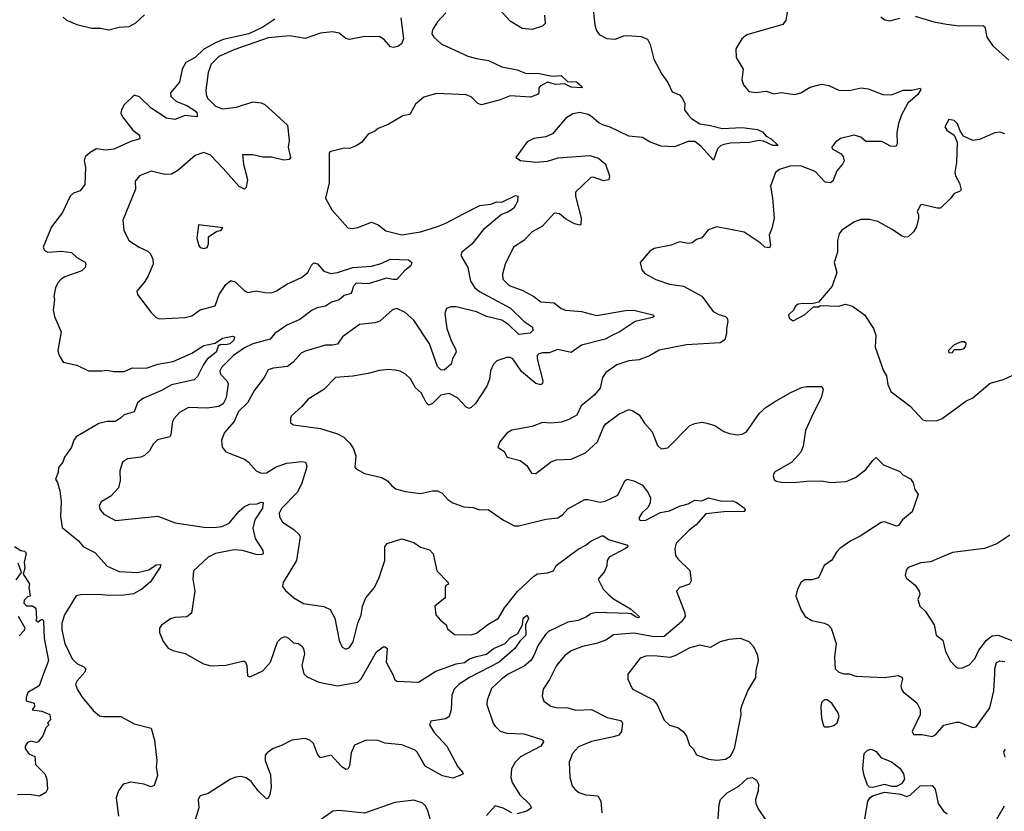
# Model space of a CAD drawing. Extents: x 2087054 to 2277909, y 548907 to 753496.
# Tile 339 of 444: x 2171459 to 2177272, y 713665 to 718338. Entities that reach past the tile are written whole.
import ezdxf

# ---------------------------------------------------------------- set-up
doc = ezdxf.new("R2010")
doc.units = 0

msp = doc.modelspace()

# ---------------------------------------------------------------- linework, layer by layer
at = {"layer": '0CON20XD'}
for points in [[(2175998.1, 718425), (2175982, 718335), (2175965, 718310), (2175751.7, 718248.3), (2175721.2, 718225), (2175686.2, 718165), (2175688.8, 718115), (2175729.2, 718045), (2175721.7, 717981.7), (2175732.7, 717952.7), (2175764.3, 717914.3), (2175805, 717908.6), (2175865, 717915.8), (2175910.5, 717900.5), (2175955, 717906.9), (2176035, 717896.7), (2176071.2, 717905), (2176125, 717938.8), (2176193.2, 717956.8), (2176235, 717948.1), (2176295, 717921.1), (2176355, 717919.4), (2176425.8, 717935.8), (2176468.8, 717928.8), (2176555, 717896), (2176605, 717894), (2176675, 717922), (2176725, 717921.4), (2176775, 717932.5), (2176778, 717925), (2176761.5, 717895), (2176701.5, 717845), (2176664.4, 717775), (2176646.2, 717725), (2176637.7, 717672.3), (2176640, 717605), (2176630.9, 717589.1), (2176600.7, 717590.7), (2176548.9, 717618.9), (2176455, 717619.2), (2176424.4, 717644.4), (2176385, 717655.6), (2176305, 717636.7), (2176274.2, 717615), (2176253.8, 717585), (2176256.2, 717575), (2176308, 717545), (2176319.5, 717529.5), (2176325.6, 717505), (2176316.9, 717485), (2176283.1, 717445), (2176258.8, 717385), (2176245.9, 717374.1), (2176215, 717378.5), (2176155, 717441.8), (2176067.5, 717475), (2176005, 717472), (2175945, 717454), (2175921.2, 717435), (2175891.2, 717355), (2175903.8, 717285), (2175912, 717165), (2175900, 717105), (2175884.2, 717065), (2175891.2, 717005), (2175885, 716990), (2175858.8, 716995), (2175831.2, 717021.2), (2175735, 717084), (2175575, 717114), (2175523, 717097), (2175485, 717050), (2175455, 717040), (2175429.5, 717020.5), (2175405, 717016.2), (2175355, 717026), (2175304.2, 717005.8), (2175205, 716986.2), (2175178.3, 716971.7), (2175121.2, 716905), (2175131.7, 716861.7), (2175149.3, 716839.3), (2175215, 716803.8), (2175295, 716776.2), (2175377.5, 716765), (2175486.2, 716705), (2175553.8, 716615), (2175586.8, 716596.8), (2175625, 716585.7), (2175635.4, 716575.4), (2175639.1, 716555), (2175630.6, 716515), (2175631.9, 716485), (2175621.4, 716448.6), (2175595, 716430.5), (2175395, 716417.5), (2175235, 716386), (2175177.7, 716352.3), (2175115, 716330), (2175055, 716324.4), (2174985, 716300.8), (2174920, 716255), (2174899.2, 716225), (2174885, 716162.5), (2174849.5, 716120.5), (2174822, 716098), (2174772.7, 716057.3), (2174747, 716003), (2174697.5, 715975), (2174655, 715961.4), (2174594.2, 715955.8), (2174545, 715958.8), (2174485, 715936.2), (2174365, 715913.8), (2174335, 715896.7), (2174292.5, 715845), (2174282.5, 715815), (2174319.3, 715789.3), (2174337.5, 715755), (2174412.5, 715735), (2174452.5, 715705), (2174481.2, 715661.2), (2174505, 715658), (2174593.3, 715725), (2174625, 715738.8), (2174715, 715744.2), (2174798.8, 715781.2), (2174870, 715845), (2174905, 715932.5), (2174918.8, 715951.2), (2174995, 716008), (2175055, 716035.8), (2175079.5, 716029.5), (2175116.7, 716005), (2175148, 715955), (2175192, 715905), (2175224.3, 715824.3), (2175246.4, 715803.6)], [(2174557.5, 718365), (2174561.2, 718315), (2174545, 718300), (2174485, 718279.2), (2174425, 718285.7), (2174355, 718329.2), (2174294.5, 718394.5)], [(2174839.5, 718435), (2174854.6, 718304.6), (2174863.3, 718273.3), (2174879.7, 718249.7), (2174925, 718225.7), (2174975, 718222.9), (2175025, 718242.9), (2175045, 718244.3), (2175128.3, 718238.3), (2175165, 718222.5), (2175180.6, 718190.6), (2175201.9, 718105), (2175248.8, 718015), (2175285, 717967.5), (2175311.5, 717911.5), (2175355, 717893.1), (2175368.6, 717878.6), (2175385.6, 717845), (2175384.4, 717805), (2175404.5, 717775), (2175425, 717753.5), (2175473.7, 717723.6), (2175538, 717712), (2175605, 717695.8), (2175725, 717701.5), (2175815, 717688.5), (2175844, 717675), (2175865, 717650), (2175896.2, 717635), (2175937.5, 717595), (2175905, 717594.3), (2175849.7, 717619.7), (2175824.6, 717624.6), (2175765, 717612), (2175655, 717607.8), (2175615, 717600), (2175596.5, 717593.5), (2175577.5, 717575), (2175555, 717507.5), (2175480.7, 717590.7), (2175445, 717618.9), (2175405, 717618.5), (2175325, 717586.5), (2175245, 717591.5), (2175177, 717617), (2175135, 717641.4), (2175055, 717650.9), (2174945, 717703.5), (2174905, 717714.4), (2174878.6, 717728.6), (2174836.2, 717765), (2174815, 717777.1), (2174765, 717790), (2174725, 717781.9), (2174683.7, 717756.3), (2174605, 717663.3), (2174565, 717646), (2174495, 717636.7), (2174455, 717616.7), (2174387.5, 717525), (2174415, 717506.7), (2174505, 717496.9), (2174575, 717503.3), (2174637.4, 717522.6), (2174825, 717535.6), (2174875, 717520), (2174917.5, 717485), (2174940, 717415), (2174937.1, 717392.9), (2174905, 717386.9), (2174845, 717407.5), (2174830, 717405), (2174740.5, 717319.5), (2174740, 717295), (2174774.4, 717165), (2174771.7, 717128.3), (2174765, 717124.4), (2174735, 717132.5), (2174681.2, 717161.2), (2174645, 717190.6), (2174614.3, 717195.7), (2174545, 717118), (2174485, 717084.3), (2174435, 717034.4), (2174375, 716994), (2174324.4, 716895), (2174308.9, 716835), (2174311.9, 716805), (2174348.8, 716768.8), (2174429.8, 716739.8), (2174495, 716703.1), (2174535, 716672.5), (2174615, 716665.7), (2174655, 716631.9), (2174681.9, 716621.9), (2174775, 716615.3), (2174865, 716592.1), (2175035, 716621.1), (2175085, 716622.1), (2175196.2, 716595), (2175203.8, 716585), (2175195, 716580), (2175093.1, 716556.9), (2174997.3, 716492.7), (2174962.1, 716477.9)], [(2172965, 718340.6), (2172895, 718292.7), (2172812.1, 718255), (2172659.3, 718220.7), (2172615, 718200.4), (2172545, 718163), (2172495, 718115.3), (2172439.5, 718085), (2172416.9, 718045), (2172401.2, 717968.8), (2172348.9, 717905), (2172351.1, 717885), (2172384.3, 717855), (2172445, 717831.1), (2172495, 717800), (2172506.2, 717785), (2172506.7, 717763.3), (2172435, 717771.9), (2172375, 717748.1), (2172325, 717755.3), (2172235.5, 717815.5), (2172165, 717882.5), (2172135, 717891.4), (2172075.6, 717835), (2172059.4, 717805), (2172056.7, 717785), (2172065, 717764.2), (2172126.1, 717686.1), (2172166, 717655), (2172168.8, 717635), (2172115, 717619.2), (2172015, 717573.1), (2171965, 717568.1), (2171912.5, 717575), (2171875, 717554.3), (2171845, 717528.8), (2171839.2, 717505), (2171846.9, 717465), (2171842.5, 717365), (2171815, 717328), (2171775.8, 717314.2), (2171756.2, 717295), (2171711.2, 717198.8), (2171645.7, 717115), (2171598, 716995), (2171604.4, 716974.4), (2171624.5, 716964.5), (2171705, 716970.6), (2171765, 716963.3), (2171795, 716933.3), (2171845, 716906), (2171850, 716895), (2171845.4, 716874.6), (2171825, 716855.8), (2171725, 716820), (2171703.2, 716806.8), (2171684, 716785), (2171670.8, 716755), (2171660, 716705), (2171663.3, 716685), (2171655.8, 716625), (2171664.3, 716585), (2171704.2, 716495), (2171684.3, 716385), (2171689.7, 716359.7), (2171716.2, 716316.2), (2171795, 716298.8), (2171865, 716264.4), (2171944.5, 716265.5), (2171975, 716268.6), (2172015, 716260.6), (2172075, 716260), (2172125, 716281.9), (2172205, 716279.6), (2172273.3, 716305), (2172365, 716319.6), (2172475, 716368.6), (2172546.7, 716415), (2172612.9, 716427.1), (2172655, 716456.7), (2172715, 716468.8), (2172726, 716466), (2172722.5, 716445), (2172700, 716425), (2172675, 716418.1), (2172645, 716420), (2172630.6, 716409.4), (2172618.5, 716375), (2172566.4, 716333.6), (2172541.8, 716298.2), (2172508.6, 716231.4), (2172487.8, 716212.2), (2172355, 716182.2), (2172295, 716149), (2172185, 716101.6), (2172153.2, 716075), (2172135, 716023.3), (2172075, 716005.5), (2172055, 715987.5), (2172024.6, 715965.4), (2171975, 715965.3), (2171925, 715954.6), (2171792.5, 715875), (2171779.2, 715855), (2171765, 715813.3), (2171723.3, 715755), (2171712.5, 715725), (2171687.5, 715695), (2171686.4, 715663.6), (2171670, 715625), (2171682.5, 715605), (2171695.8, 715555.8), (2171703.2, 715493.2), (2171699.4, 715405), (2171709.1, 715339.1), (2171805, 715261.4), (2171835, 715226), (2171902, 715192), (2171975, 715111.9), (2172045, 715080.9), (2172155, 715073.8), (2172220.6, 715089.4), (2172265, 715118.9), (2172291.2, 715121.2), (2172288.6, 715105), (2172230.9, 715019.1), (2172178.8, 714975), (2172130.7, 714949.3), (2172075, 714939.6), (2171985, 714937.8), (2171925.2, 714945.2), (2171817.3, 714942.7), (2171792.9, 714937.1), (2171723.3, 714825), (2171708.2, 714775), (2171707.3, 714735), (2171725.8, 714654.2), (2171767.8, 714565), (2171795, 714536.9), (2171837, 714517), (2171848.6, 714505), (2171842.9, 714485), (2171798.1, 714435), (2171788.1, 714415), (2171797.5, 714385), (2171827.4, 714337.4), (2171895, 714256.9), (2171929.1, 714229.1), (2171953.9, 714223.9), (2172055, 714223.3), (2172135, 714180.6), (2172235, 714156), (2172254.8, 714085), (2172267.8, 713965), (2172263.8, 713925), (2172271.7, 713875), (2172252.6, 713817.4), (2172235, 713810), (2172192.5, 713825), (2172115, 713836.5), (2172068.8, 713825), (2172042, 713785), (2172028, 713745), (2172042, 713635)], [(2171715, 718352), (2171734.5, 718334.5), (2171795, 718310), (2171885, 718288), (2171935, 718287.5), (2171985, 718278), (2172045.7, 718294.3), (2172105, 718297.5), (2172145, 718319.5), (2172195, 718367.1)], [(2173708.4, 718348.4), (2173723.8, 718225), (2173712.5, 718195), (2173691.3, 718178.7), (2173665, 718173.1), (2173648.1, 718178.1), (2173610.1, 718220.1), (2173585, 718236.4), (2173495, 718237.9), (2173405, 718220.4), (2173385, 718226.2), (2173345, 718257.7), (2173305, 718265.4), (2173235, 718257.9), (2173145, 718226.9), (2173052.8, 718242.8), (2172925, 718231), (2172729.1, 718160.9), (2172635, 718120.7), (2172588.7, 718075), (2172571.8, 718025), (2172557.9, 717922.1), (2172558.7, 717895), (2172567.8, 717875), (2172615, 717827.6), (2172655, 717810.9), (2172739.1, 717820.9), (2172835, 717853.6), (2172885, 717847.1), (2172905, 717836), (2173040, 717715), (2173050, 717625), (2173044.3, 717584.3), (2173058.1, 717525), (2173048.6, 717511.4), (2173018.8, 717508.8), (2172945, 717526.9), (2172895, 717525.6), (2172835, 717539.2), (2172775, 717540), (2172779.2, 717485), (2172803.1, 717395), (2172795, 717347.5), (2172785, 717336.7), (2172755, 717353.8), (2172660.7, 717459.3), (2172585, 717537.1), (2172545, 717553.3), (2172495, 717535.7), (2172393.1, 717446.9), (2172355, 717425.5), (2172315, 717424.4), (2172235, 717444.3), (2172165, 717415.8), (2172140, 717385), (2172142.3, 717337.7), (2172067.5, 717155), (2172073.1, 717095), (2172102.5, 717035), (2172163.8, 716993.8), (2172215, 716970.9), (2172230.4, 716955), (2172244.6, 716924.6), (2172246.4, 716895), (2172217.8, 716825), (2172198.1, 716791.9), (2172150, 716735), (2172153.3, 716715), (2172235, 716608.8), (2172265, 716578.8), (2172281.2, 716571.2), (2172435, 716580), (2172475, 716589.4), (2172525, 716625.7), (2172611.9, 716648.1), (2172636.7, 716715), (2172676.1, 716773.9), (2172705, 716798.9), (2172730.5, 716790.5), (2172785, 716737.5), (2172805, 716726.9), (2172855, 716736.9), (2172905, 716726.5), (2172945, 716725.6), (2172975, 716736.7), (2173035, 716777.1), (2173122.5, 716815), (2173160.5, 716845), (2173180.8, 716889.2), (2173195, 716901.9), (2173216.2, 716896.2), (2173255, 716852.5), (2173295, 716839.6), (2173335, 716845.4), (2173425, 716875.5), (2173535, 716881.8), (2173591.8, 716898.2), (2173645, 716924.6), (2173755, 716920), (2173773.3, 716905), (2173767.5, 716885), (2173732.2, 716857.7), (2173685, 716803.3), (2173663.8, 716803.8), (2173625, 716811.8), (2173515, 716778.3), (2173445, 716781.6), (2173429.4, 716765), (2173415, 716720.6), (2173375, 716709.3), (2173345.5, 716684.5), (2173299.8, 716670.2), (2173265, 716646.4), (2173215, 716637.3), (2173185, 716623.8), (2173113, 716567), (2173035, 716534.3), (2172964.5, 716485), (2172938.3, 716451.7), (2172835, 716423.8), (2172785, 716400), (2172721.8, 716355), (2172650.5, 716285), (2172639.5, 716265), (2172643.6, 716245), (2172681.8, 716205), (2172688.5, 716188.5), (2172678.6, 716105), (2172660.6, 716069.4), (2172635, 716054.1), (2172565, 716045.3), (2172455, 716048.6), (2172402.1, 716017.9), (2172367.9, 715982.1), (2172360, 715965), (2172350.9, 715889.1), (2172344.4, 715875.6), (2172272.8, 715857.2), (2172247.3, 715832.7), (2172225, 715792), (2172195, 715764.2), (2172174.3, 715755.7), (2172095, 715745.8), (2172066.2, 715725), (2172050, 715675), (2172052.3, 715617.7), (2172042.5, 715575), (2171996, 715525), (2171938.9, 715491.1), (2171928.6, 715465), (2171932.9, 715445), (2171955, 715419.4), (2172025, 715381.4), (2172275, 715406), (2172377, 715367), (2172545, 715342), (2172605, 715339.4), (2172654.2, 715345.8), (2172695, 715365.4), (2172755, 715436.9), (2172785, 715463.3), (2172815, 715476.7), (2172861.2, 715478.8), (2172885, 715489.5), (2172896.7, 715486.7), (2172892, 715455), (2172846.4, 715385), (2172835.6, 715335), (2172848.1, 715275), (2172893.3, 715205), (2172895.8, 715185), (2172885, 715178.9), (2172855, 715180.4), (2172775, 715204.2), (2172725, 715208.1), (2172615, 715186), (2172572.2, 715165), (2172484.4, 715085), (2172481.4, 715035), (2172492.2, 714965), (2172473.3, 714835), (2172445, 714812), (2172375, 714809.2), (2172348.8, 714801.2), (2172296.1, 714763.9), (2172283.3, 714745), (2172285, 714720), (2172306.4, 714666.4), (2172335, 714627.5), (2172363, 714613), (2172435, 714596.7), (2172543.3, 714535), (2172587, 714523), (2172675, 714527.8), (2172782, 714552), (2172791.2, 714545), (2172799.2, 714525), (2172803.8, 714465), (2172815, 714458.8), (2172835, 714465.8), (2172895, 714494.4), (2172939.5, 714545), (2172980, 714665), (2173005, 714689.4), (2173025, 714695.6), (2173045, 714686.9), (2173075, 714659.2), (2173105.5, 714655.5), (2173125, 714640), (2173134.6, 714624.6), (2173139.2, 714595), (2173124.5, 714525), (2173137, 714477), (2173155, 714458.6), (2173225, 714427.8), (2173335, 714405.4), (2173455, 714427.5), (2173474.2, 714445.8), (2173564.6, 714605), (2173605, 714635.8), (2173615.8, 714635.8), (2173628, 714625), (2173622.2, 714545), (2173662.4, 714472.4), (2173671.9, 714445), (2173685, 714433.5), (2173813.2, 714426.8), (2173915, 714492.6), (2174035, 714534.3), (2174085, 714542.6), (2174115, 714563.8), (2174155, 714579.2), (2174215, 714591.8), (2174255.8, 714625), (2174325.4, 714654.6), (2174355, 714687.8), (2174399.2, 714715), (2174426.7, 714765), (2174430.8, 714805), (2174455, 714822.5), (2174463.3, 714803.3), (2174445.8, 714765), (2174446.5, 714705), (2174410.7, 714669.3), (2174382.2, 714625), (2174288.9, 714545), (2174114.8, 714455.2), (2174052.7, 714415), (2174023.8, 714385), (2174010.5, 714349.5)], [(2173975, 718378.1), (2173925.8, 718325), (2173895, 718276.7), (2173892.5, 718255), (2173904, 718235), (2173946, 718195), (2174105, 718121.8), (2174155, 718108.8), (2174226.7, 718096.7), (2174305, 718058.9), (2174395, 718042.3), (2174445, 718020.9), (2174525, 718019.2), (2174604.2, 718004.2), (2174655, 718008.5), (2174692.7, 717972.7), (2174745, 717970), (2174776.2, 717945), (2174780, 717935), (2174715, 717938.9), (2174675, 717959.2), (2174624.5, 717954.5), (2174575, 717968), (2174531.2, 717945), (2174524, 717935), (2174523.8, 717905), (2174515, 717896.2), (2174475, 717880.9), (2174355, 717888.5), (2174295, 717863.6), (2174185, 717834.4), (2174163, 717843), (2174125, 717881.5), (2174095, 717894.6), (2173919.1, 717900.9), (2173845, 717880), (2173795, 717838.8), (2173762.3, 717777.7), (2173720.9, 717769.1), (2173635, 717718.8), (2173574.3, 717695.7), (2173555, 717678.8), (2173515, 717661.2), (2173477, 717613), (2173445, 717593.8), (2173405, 717576.7), (2173375, 717580), (2173295, 717560), (2173285, 717552.5), (2173285.7, 717374.3), (2173264.1, 717284.1), (2173301.2, 717215), (2173395, 717109.2), (2173424.3, 717104.3), (2173455, 717110), (2173535, 717142.5), (2173575, 717126.9), (2173620.6, 717090.6), (2173715, 717067.9), (2173825, 717086.2), (2173925, 717117.5), (2173975, 717136.9), (2174078.8, 717191.2), (2174175, 717241.2), (2174240.7, 717249.3), (2174275, 717261.4), (2174305, 717260), (2174385, 717299.2), (2174398.8, 717295), (2174397.1, 717265), (2174375.7, 717225), (2174345, 717203.3), (2174302.3, 717187.7), (2174195, 717096.5), (2174127.3, 717012.7), (2174068.6, 716965), (2174062.9, 716945), (2174105.3, 716875.3), (2174120, 716795), (2174146.6, 716755), (2174173.7, 716733.7), (2174357.1, 716635), (2174436.2, 716556.2), (2174484.3, 716525), (2174490, 716505), (2174473.4, 716486.6), (2174405, 716479.1), (2174346.4, 716536.4), (2174305, 716564.3), (2174214.5, 716584.5), (2174155, 716613.8), (2174035, 716642.3), (2174005, 716642.2), (2173978.3, 716631.7), (2173967.8, 716602.2), (2173981.3, 716515), (2174008.6, 716438.6), (2174032.2, 716395), (2174035.6, 716375), (2174014.4, 716335.6), (2174005.8, 716305), (2173965, 716268.6), (2173945, 716270.8), (2173925, 716290), (2173877.2, 716425), (2173785, 716563.8), (2173735, 716608.5), (2173685, 716632.5), (2173658.8, 716625), (2173585, 716557.5), (2173555, 716547.5), (2173465, 716538.6), (2173365, 716465.7), (2173335, 716421.2), (2173305, 716415.6), (2173265, 716415.7), (2173145, 716381.1), (2173121.4, 716368.6), (2173074, 716316), (2173039.1, 716290.9), (2172955, 716281.4), (2172925, 716271.2), (2172902, 716225), (2172845, 716150), (2172804.5, 716075), (2172749.5, 716025), (2172725, 715965.8), (2172668.6, 715901.4), (2172650, 715855), (2172654.4, 715814.4), (2172675.6, 715785.6), (2172785, 715742.5), (2172809.2, 715725), (2172854.7, 715674.7), (2172885, 715661.5), (2172915, 715662.5), (2172972.8, 715697.2), (2173035, 715719.1), (2173125, 715730), (2173146.7, 715725), (2173153.9, 715703.9), (2173150.6, 715685), (2173123.2, 715595), (2173095.9, 715545.9), (2173005, 715451.1), (2172990.8, 715425), (2172992.6, 715402.6), (2173010.6, 715370.6), (2173077.8, 715327.8), (2173107.9, 715297.9), (2173114.1, 715284.1), (2173092.9, 715145), (2173013.8, 715015), (2173010.7, 714990.7), (2173028.3, 714968.3), (2173076.7, 714925), (2173135, 714892), (2173255, 714872.9), (2173292, 714855), (2173319.2, 714805), (2173345, 714672.5), (2173362.7, 714632.7), (2173385, 714622), (2173405, 714631.2), (2173426.9, 714665), (2173455.5, 714774.5), (2173475, 714822.5), (2173482.9, 714875), (2173502.9, 714925), (2173552.9, 714985), (2173580.6, 715045), (2173614.4, 715145), (2173614, 715225), (2173627.5, 715245), (2173715, 715273.3), (2173785, 715252), (2173825, 715223.8), (2173878.3, 715208.3), (2173900, 715185), (2173921.2, 715085), (2173987.5, 715015), (2173990, 715005), (2173975, 714996.7), (2173970, 714985), (2173970, 714925), (2173910, 714875), (2173916.2, 714825), (2173942.4, 714792.4), (2173976.2, 714765), (2173985, 714742.5), (2174025, 714708.8), (2174125, 714705.8), (2174155, 714716.9), (2174222.6, 714767.4), (2174285, 714804.4), (2174320, 714865), (2174398.2, 714961.8), (2174495, 715053.3), (2174515, 715065.5), (2174575, 715072.5), (2174610, 715085), (2174625, 715115.7)], [(2176542.5, 718355), (2176566.1, 718336.1), (2176595, 718331.4), (2176655, 718347.1)], [(2176745, 718357.5), (2176855, 718324), (2176930.5, 718310.5), (2177005, 718302), (2177145, 718303.3), (2177156.7, 718295), (2177168.8, 718235), (2177201.2, 718185), (2177299.3, 718099.3)], [(2177275, 717664.3), (2177245, 717674.2), (2177215, 717670), (2177125, 717630), (2177085, 717624), (2177030.5, 717650.5), (2177010.5, 717680.5), (2176995, 717722.5), (2176975, 717743.3), (2176945, 717747.5), (2176920, 717705), (2176932.5, 717685), (2176976.4, 717656.4), (2176993.3, 717615), (2176990, 717495), (2176978.8, 717435), (2176983.3, 717415), (2177007, 717373), (2177017, 717333), (2177007, 717323), (2176975, 717312.5), (2176955.9, 717284.1), (2176894.2, 717225.8), (2176875, 717224.3), (2176785, 717246.7), (2176777, 717243), (2176756.7, 717205), (2176766, 717185), (2176765.9, 717165.9), (2176753.1, 717115), (2176735.8, 717085), (2176705, 717055.8), (2176685, 717052.9), (2176665, 717061.4), (2176609.8, 717099.8), (2176525, 717145.7), (2176475, 717157.5), (2176425, 717157.1), (2176387.5, 717145), (2176312.5, 717095), (2176296.4, 717073.6), (2176286, 717035), (2176286, 716965), (2176268, 716905), (2176283.8, 716845), (2176255.8, 716764.2), (2176175, 716670), (2176135, 716660), (2176085, 716662.5), (2176055, 716657.5), (2176037.5, 716645), (2176026.4, 716623.6), (2175996.7, 716595), (2176002.5, 716575), (2176025, 716560), (2176092.5, 716595), (2176145, 716642.5), (2176175, 716642.5), (2176185, 716650), (2176295, 716646), (2176335, 716658), (2176375, 716646), (2176445.5, 716595.5), (2176500, 716515), (2176512.9, 716475), (2176508.9, 716405), (2176559.1, 716265), (2176575.5, 716235), (2176583.3, 716185), (2176602, 716142), (2176716.4, 716056.4), (2176790, 715975), (2176815, 715968.8), (2176875, 715971.2), (2176905, 715984), (2177044.5, 716085.5), (2177085.4, 716104.6), (2177187.4, 716192.6), (2177266.6, 716213.4), (2177425, 716286.2)], [(2172545, 716986.2), (2172565, 716993.3), (2172573.3, 717015), (2172573.8, 717056.2), (2172621.7, 717088.3), (2172647, 717093), (2172658.3, 717108.3), (2172513.6, 717126.4), (2172504, 717045), (2172516.7, 717005), (2172525, 716993.3), (2172545, 716986.2)], [(2174962.1, 716477.9), (2174915, 716452.3), (2174775, 716415.5), (2174715, 716372.5), (2174635, 716391.5), (2174585, 716370.4), (2174545, 716371.5), (2174522.9, 716365), (2174514.6, 716355), (2174512.8, 716335), (2174546.5, 716205), (2174545, 716190), (2174535, 716181.1), (2174505, 716190.8), (2174420.9, 716260.9), (2174370, 716335), (2174355, 716343.1), (2174335, 716344.2), (2174276.1, 716323.9), (2174256.2, 716305), (2174239.2, 716265), (2174232.5, 716215), (2174216.7, 716175), (2174148.7, 716071.3), (2174125, 716047.5), (2174113.2, 716043.2), (2174095, 716049.4), (2174044.3, 716105), (2173995, 716130.9), (2173945, 716120.4), (2173895, 716071.5), (2173875, 716061.4), (2173857.8, 716077.8), (2173845, 716106.2), (2173828.6, 716135), (2173794.7, 716164.7), (2173765, 716217.5), (2173735.5, 716245.5), (2173705, 716261.9), (2173675, 716268.5), (2173635, 716272.2), (2173582.8, 716267.2), (2173515, 716248.5), (2173425, 716233.5), (2173323.8, 716225), (2173255, 716154.2), (2173162.6, 716097.4), (2173125, 716053.8), (2173062.3, 715997.7), (2173056.7, 715985), (2173058.3, 715958.3), (2173075, 715946.7), (2173235, 715924.4), (2173335, 715892.5), (2173372.6, 715872.6), (2173408.6, 715838.6), (2173430, 715805), (2173442.3, 715762.3), (2173436.7, 715696.7), (2173446.1, 715686.1), (2173495, 715659.2), (2173596.7, 715635), (2173630, 715615), (2173656.2, 715585), (2173679.1, 715569.1), (2173735, 715552.5), (2173825, 715540.6), (2173895.8, 715555.8), (2173925, 715555.7), (2173952.2, 715542.2), (2173985.6, 715505), (2174015, 715486.4), (2174081.7, 715461.7), (2174135, 715458.9), (2174175, 715444.4), (2174225, 715445.7), (2174315, 715383.8), (2174380.5, 715350.5), (2174405, 715348.8), (2174565, 715388.8), (2174635, 715397.1), (2174664.2, 715415), (2174695, 715449.4), (2174795, 715504.4), (2174815, 715505.6), (2174885, 715490), (2174915, 715494.5), (2174989.3, 715530.7), (2175031.1, 715615), (2175045.6, 715624.4), (2175084.6, 715614.6), (2175135, 715590.6), (2175169.4, 715545), (2175183.1, 715515), (2175181.1, 715485), (2175170, 715460), (2175132.5, 715425), (2175114.2, 715395.8), (2175117.5, 715385), (2175125, 715382), (2175155, 715383.3), (2175242.5, 715427.5), (2175295, 715438.5), (2175354.6, 715465.4), (2175405, 715479.6), (2175445, 715500.6), (2175485, 715497.1), (2175525, 715515.5), (2175604.1, 715495.9), (2175667.7, 715497.7), (2175689.6, 715489.6), (2175738, 715455), (2175742, 715445), (2175735, 715434.4), (2175615, 715432.9), (2175509.2, 715420.8), (2175452.7, 715355), (2175411.8, 715325), (2175335, 715248), (2175325.6, 715215), (2175331.4, 715175), (2175344.2, 715155), (2175415.5, 715085.5), (2175423.8, 715025), (2175413.3, 715005), (2175356.7, 714985), (2175336.2, 714965), (2175385.4, 714835.4), (2175386.7, 714815), (2175365, 714783.5), (2175264.3, 714695.7), (2175205.2, 714695.2), (2175085, 714716.7), (2174965, 714705.4), (2174922.7, 714677.3), (2174864.2, 714655.8), (2174781.7, 714638.3), (2174715, 714610.9), (2174675, 714583.3), (2174627.1, 714525), (2174586.9, 714443.1), (2174550, 714385), (2174543.1, 714345), (2174552.5, 714315), (2174594, 714285), (2174625, 714277.5), (2174695, 714275.5), (2174741.7, 714261.7), (2174835, 714266.5), (2174927.9, 714217.9), (2175005, 714200), (2175016.7, 714185), (2175012.2, 714135), (2174995, 714113.3), (2174964.5, 714104.5), (2174834.1, 714075.9), (2174757.5, 714045), (2174723.1, 714005), (2174702.9, 713955), (2174707.5, 713865), (2174721.2, 713815), (2174736.2, 713795), (2174760, 713775), (2174801.7, 713761.7), (2174872.5, 713755), (2174890, 713725), (2174896, 713655)], [(2176945, 716370), (2176965, 716372.5), (2176975, 716390), (2177015, 716390), (2177035, 716397.5), (2177045, 716410), (2177046.1, 716426.1), (2177035, 716436.7), (2177016.4, 716436.4), (2176975, 716417.5), (2176942.5, 716385), (2176945, 716370)], [(2175246.4, 715803.6), (2175285, 715810), (2175415, 715942.9), (2175445, 715954.4), (2175485, 715960.8), (2175515, 715956), (2175561.7, 715941.7), (2175616.4, 715906.4), (2175650, 715895), (2175695, 715886.2), (2175725, 715890), (2175748.8, 715905), (2175826, 716015), (2175865, 716050), (2175915, 716082), (2176006.7, 716135), (2176075, 716166.2), (2176105, 716172.5), (2176195, 716172.5), (2176202.5, 716155), (2176191.2, 716105), (2176140.5, 716009.5), (2176097.7, 715912.3), (2176085, 715820), (2176071.2, 715785), (2176016.7, 715725), (2175915, 715666.2), (2175906.2, 715645), (2175912.7, 715622.7), (2175925, 715614), (2175955, 715608), (2176025, 715606.2), (2176105, 715614), (2176193.9, 715616.1), (2176245, 715606.2), (2176338.3, 715611.7), (2176393.8, 715635), (2176455, 715682), (2176495, 715736.2), (2176515, 715753.3), (2176559.3, 715709.3), (2176655, 715670), (2176671.7, 715651.7), (2176717.5, 715627.5), (2176733.6, 715603.6), (2176743.3, 715565), (2176762.5, 715535), (2176727.6, 715432.4), (2176670, 715385), (2176647.9, 715352.1), (2176635, 715348), (2176565, 715373.8), (2176545, 715368.8), (2176421.1, 715288.9), (2176365, 715261.4), (2176300, 715215), (2176280.8, 715195), (2176252.7, 715147.3), (2176207.5, 715115), (2176175, 715043.3), (2176135, 715031.2), (2176095, 715030), (2176072.3, 715017.7), (2176050, 714975), (2176041.2, 714935), (2176072.3, 714852.3), (2176096.7, 714815), (2176135, 714790), (2176210, 714775), (2176233.6, 714763.6), (2176250, 714745), (2176278.8, 714655), (2176270, 714575), (2176273.3, 714505), (2176295, 714486.7), (2176325, 714476.7), (2176356.1, 714476.1), (2176395, 714462), (2176565, 714454.5), (2176645, 714467.1), (2176667, 714457), (2176670.8, 714445), (2176660.8, 714405), (2176664, 714385), (2176675, 714370), (2176755.4, 714305.4), (2176775.5, 714265.5), (2176774.4, 714235), (2176728, 714135), (2176735, 714118.8), (2176785, 714117.5), (2176845, 714106), (2176865, 714116.2), (2176915, 714172.5), (2176988.3, 714191.7), (2177005, 714191.2), (2177085, 714158.8), (2177105, 714164), (2177185.5, 714274.5), (2177209.7, 714375), (2177215.9, 714475.9), (2177216.1, 714505), (2177226.2, 714543.8), (2177245, 714552.5), (2177275, 714548)], [(2174625, 715115.7), (2174755, 715212.3), (2174802, 715235), (2174830.2, 715259.8), (2174895, 715291.1), (2174905, 715291.4), (2174935, 715268.5), (2175046.7, 715235), (2175048.8, 715225), (2175036, 715215), (2174938.5, 715165), (2174926.7, 715145), (2174925.6, 715114.4), (2174910.3, 715079.7), (2174873.1, 715035), (2174903.8, 714975), (2174934, 714944), (2174965, 714918.2), (2175065, 714858.9), (2175118.3, 714811.7), (2175112.5, 714807.5), (2175095, 714812.3), (2175069.6, 714829.6), (2175053.1, 714833.1), (2174862.4, 714837.6), (2174830.4, 714829.6), (2174805, 714812.2), (2174755, 714791.5), (2174695, 714780.9), (2174580, 714725), (2174562, 714708), (2174519.5, 714645), (2174495, 714584), (2174475.5, 714555), (2174437.8, 714522.2), (2174342.9, 714475), (2174302.2, 714445), (2174245, 714388.8), (2174218.8, 714321.2), (2174217.1, 714295), (2174254.3, 714185), (2174265, 714166.2), (2174295, 714138), (2174335, 714125.7), (2174435, 714121.1), (2174535, 714090), (2174546.7, 714085), (2174551.2, 714075), (2174535, 714050), (2174415, 713986), (2174384.5, 713955.5), (2174362, 713915), (2174358.1, 713865), (2174365.6, 713835), (2174410.8, 713760.9), (2174470, 713705), (2174480, 713685), (2174453.3, 713665), (2174395, 713648.8)], [(2177305, 715294.3), (2177226.8, 715243.2), (2177155, 715216.7), (2176965, 715192), (2176835, 715138.1), (2176778.8, 715131.2), (2176705, 715103.3), (2176692.3, 715087.7), (2176687, 715057), (2176695, 715040), (2176745, 715000), (2176770, 714965), (2176773.3, 714945), (2176761.2, 714915), (2176773.3, 714875), (2176806.7, 714845), (2176856.7, 714765), (2176870, 714705), (2176908.8, 714675), (2176925, 714607.5), (2176955, 714550), (2176985, 714516.7), (2176999.3, 714509.3), (2177025, 714511.2), (2177065, 714528.8), (2177097.1, 714565), (2177121.4, 714615), (2177166.2, 714675), (2177199.6, 714700.4), (2177235, 714704.7), (2177338.6, 714665)], [(2171427.7, 715227.7), (2171465, 715203.8), (2171489.5, 715199.5), (2171497.3, 715187.3), (2171486, 715135), (2171489.5, 715100.5), (2171480, 715065), (2171516.4, 715006.4), (2171513.3, 714985), (2171520, 714935), (2171505, 714930), (2171485, 714910), (2171483, 714893), (2171498.3, 714878.3), (2171535, 714876.7), (2171553.6, 714863.6), (2171557.5, 714802.5), (2171553.3, 714795), (2171560, 714785), (2171566.7, 714783.3), (2171585, 714797.5), (2171595, 714797.5), (2171598.3, 714788.3), (2171603.1, 714685), (2171628.6, 714555), (2171591.4, 714455), (2171574.2, 714405.8), (2171506.7, 714365), (2171497, 714337), (2171497.5, 714317.5), (2171545, 714302.5), (2171546.4, 714283.6), (2171533, 714263), (2171590, 714255), (2171636.4, 714236.4), (2171640, 714205), (2171623, 714187), (2171630, 714175), (2171613, 714157), (2171595, 714110), (2171567.5, 714075), (2171555, 714071.2), (2171525, 714078.8), (2171505, 714071.2), (2171491.2, 714048.8), (2171490, 714035), (2171513.2, 714003.2), (2171548, 713988), (2171551.7, 713941.7), (2171607.5, 713885), (2171618.8, 713855), (2171623.3, 713795), (2171613.3, 713775), (2171575, 713754.2), (2171515, 713762.9), (2171445, 713761.8)], [(2171438.3, 715031.7), (2171470, 715075), (2171449.4, 715129.4)], [(2171455, 714700), (2171486.4, 714733.6), (2171490, 714745), (2171452.5, 714815)], [(2175575, 713967.1), (2175625, 713972.1), (2175655, 713990.6), (2175678.2, 714035), (2175718, 714235), (2175716.7, 714265), (2175723.6, 714293.6), (2175758, 714375), (2175803.8, 714455), (2175806.4, 714496.4), (2175820, 714555), (2175817.5, 714585), (2175792, 714635), (2175766.2, 714665), (2175715, 714684), (2175645, 714679.2), (2175594.4, 714665.6), (2175535, 714631.9), (2175475, 714644.4), (2175415, 714628.9), (2175327.3, 714582.7), (2175296.7, 714573.3), (2175205, 714581.5), (2175155, 714580), (2175121.4, 714568.6), (2175050, 714475), (2175048.8, 714445), (2175077.5, 714385), (2175197.5, 714325), (2175223.1, 714295), (2175262.6, 714202.6), (2175295, 714174), (2175345, 714160), (2175376.7, 714135), (2175395, 714107.5), (2175414, 714055), (2175435, 714033.3), (2175455, 713998), (2175525, 713973.3), (2175575, 713967.1)], [(2174010.5, 714349.5), (2174005.6, 714264.4), (2173993.3, 714225), (2173975, 714210), (2173885, 714196), (2173877.5, 714175), (2173905, 714129.2), (2173979.7, 714049.7), (2174046.3, 713926.3), (2174073.3, 713895), (2174076.7, 713885), (2174057.5, 713875), (2174015, 713860.8), (2173955, 713874.4), (2173851.8, 713931.8), (2173805, 714014.2), (2173792.5, 714025), (2173715, 714056.2), (2173615, 714067.3), (2173575, 714081.8), (2173505, 714084.4), (2173435, 714054.2), (2173415, 714010), (2173405, 713933.3), (2173395, 713914.2), (2173385, 713910.8), (2173359.5, 713929.5), (2173296.7, 713995), (2173235, 713980), (2173217.5, 714002.5), (2173192.9, 714065), (2173170.8, 714085), (2173145, 714093.8), (2173065, 714085.4), (2173005, 714052.9), (2172955, 714035.9), (2172919.9, 714010.1), (2172908.5, 713995), (2172907.9, 713965), (2172939.2, 713879.1), (2172943.4, 713806.6), (2172935, 713763.8), (2172925, 713742), (2172915, 713737.5), (2172866.9, 713785), (2172825, 713840), (2172795, 713861.6), (2172765, 713869.2), (2172735, 713866.9), (2172704, 713855), (2172571.2, 713768.8), (2172524, 713755), (2172511.9, 713735), (2172515.8, 713685), (2172494.3, 713615)], [(2176235, 714162.5), (2176265, 714171.2), (2176285, 714186.7), (2176296.2, 714225), (2176291.2, 714245), (2176253, 714303), (2176225, 714322.5), (2176208.3, 714321.7), (2176193, 714307), (2176188.3, 714281.7), (2176193.3, 714215), (2176205, 714170), (2176215, 714162.5), (2176235, 714162.5)], [(2176495, 713804.4), (2176475, 713807.5), (2176465, 713818), (2176444, 713875), (2176436.5, 713915), (2176443.5, 714005), (2176465, 714025.8), (2176485, 714031.2), (2176515, 714018), (2176541.9, 713981.9), (2176605, 713956.5), (2176655, 713918.5), (2176676.4, 713885), (2176682.9, 713855), (2176665, 713827.1), (2176635, 713811.5), (2176610.2, 713810.2), (2176565, 713822.5), (2176495, 713804.4)], [(2177275.9, 713985), (2177269.6, 714015), (2177277.8, 714032.2)], [(2175577.7, 713565), (2175588, 713705), (2175596.5, 713735), (2175635, 713774.3), (2175705, 713813.3), (2175755, 713860), (2175785, 713864), (2175808.2, 713848.2), (2175821.1, 713825), (2175818.5, 713785), (2175802.7, 713735), (2175805, 713710), (2175818.9, 713678.9), (2175875, 713594)], [(2176443.6, 713596.4), (2176466.7, 713725), (2176478, 713745), (2176493.5, 713756.5), (2176565, 713776.7), (2176660, 713765), (2176695, 713751.4), (2176715, 713760.8), (2176775, 713814.2), (2176845, 713816), (2176863.8, 713795), (2176880.6, 713710.6), (2176912.5, 713665), (2176935, 713650)], [(2173891.2, 713585), (2173868.3, 713668.3), (2173855, 713696.2), (2173834.2, 713714.2), (2173785, 713731.2), (2173673, 713717), (2173495, 713654.2), (2173345, 713668.5), (2173307.5, 713665), (2173189.5, 713580.5)], [(2174365, 713655.4), (2174313.6, 713683.6), (2174265, 713697.5), (2174215, 713640.8)], [(2177205, 713581.4), (2177273.5, 713696.5)]]:
    msp.add_lwpolyline(points, dxfattribs=at)

doc.saveas('drawing.dxf')
